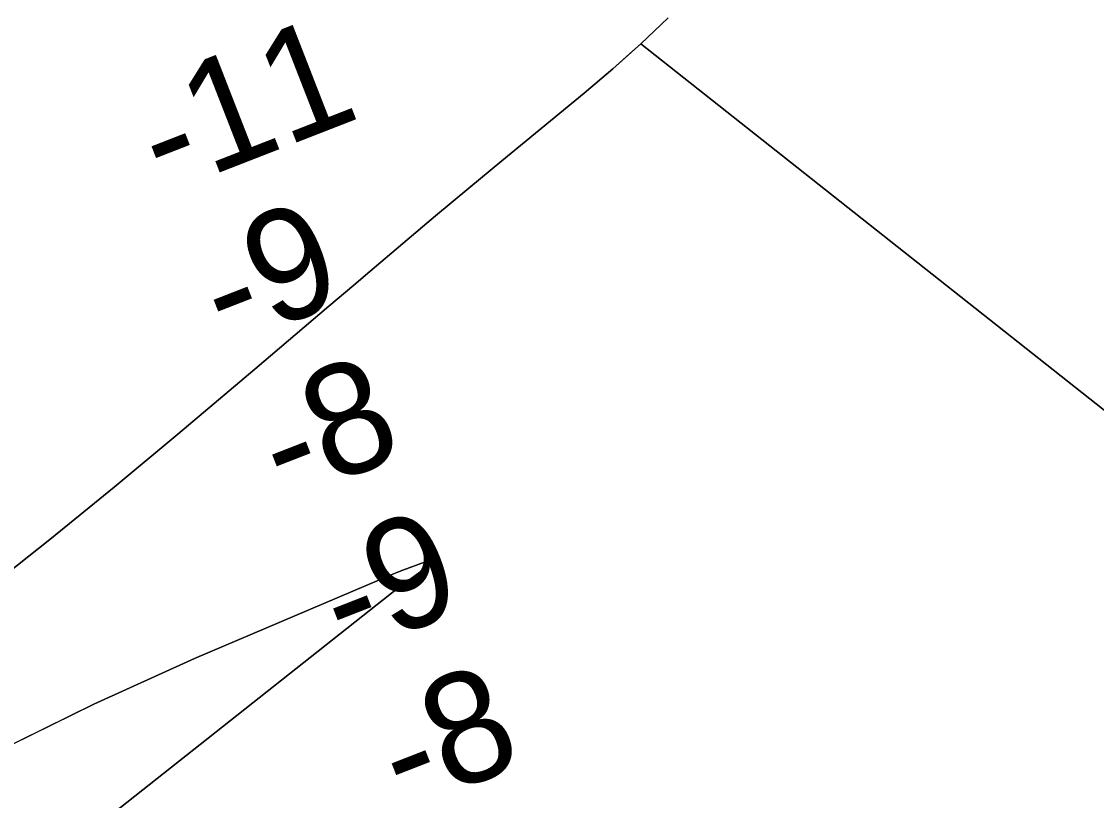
# Model space of a CAD drawing. Extents: x 3324104 to 3361979, y 612876 to 638273.
# Drawn here: x 3358127 to 3358776, y 620104 to 620574 of the extents above; entities that cross this region are included whole.
import ezdxf

# ---------------------------------------------------------------- set-up
doc = ezdxf.new("R2010")
doc.units = 0
for name, color, linetype in [('V-RIVR-RANG', 7, 'Continuous'), ('V-TOPO-DPTH', 7, 'Continuous'), ('V-TOPO-MINR', 7, 'Continuous')]:
    doc.layers.add(name, color=color, linetype=linetype)

msp = doc.modelspace()

# ---------------------------------------------------------------- linework, layer by layer
at = {"layer": 'V-TOPO-DPTH'}
for points in [[(3358104.64, 620230.25), (3358143.97, 620261.2), (3358182.79, 620292.79), (3358221.27, 620324.81), (3358267.79, 620364.15), (3358282.75, 620376.82), (3358297.7, 620389.5), (3358312.63, 620402.2), (3358327.56, 620414.9), (3358337.32, 620423.22), (3358357.17, 620440.05), (3358377.07, 620456.8), (3358397.05, 620473.45), (3358417.1, 620490.04), (3358466.82, 620530.98), (3358484.11, 620545.68), (3358501.07, 620560.73), (3358517.55, 620576.32)], [(3358517.55, 620576.32), (3358501.07, 620560.73)], [(3358892.63, 620251.12), (3358501.07, 620560.73), (3358494.29, 620554.71)], [(3358501.07, 620560.73), (3358892.63, 620251.12), (3358919.75, 620266.41), (3358940.05, 620274.49), (3358960.65, 620278.91)], [(3358494.29, 620554.71), (3358484.11, 620545.68), (3358466.82, 620530.98), (3358417.1, 620490.04), (3358397.05, 620473.45), (3358377.07, 620456.8), (3358357.17, 620440.05), (3358337.32, 620423.22), (3358327.56, 620414.9), (3358312.63, 620402.2), (3358297.7, 620389.5), (3358282.75, 620376.82), (3358267.79, 620364.15), (3358221.27, 620324.81), (3358182.79, 620292.79), (3358143.97, 620261.2), (3358104.64, 620230.25), (3358075.58, 620207.89), (3358120.48, 620137.25)], [(3358084.24, 620020.92), (3358128.9, 620054.55), (3358173.13, 620088.78), (3358350.42, 620228.85), (3358354.07, 620231.68), (3358357.75, 620234.47), (3358361.48, 620237.19), (3358365.25, 620239.87), (3358371.59, 620244.3), (3358372.04, 620244.79), (3358372.34, 620245.32), (3358372.41, 620245.93), (3358372.33, 620246.59), (3358371.57, 620247.44), (3358371.04, 620247.55), (3358370.43, 620247.49), (3358357.19, 620242.68), (3358353.73, 620241.34), (3358352.58, 620240.86), (3358231.45, 620189.32), (3358170.44, 620161.7), (3358110.36, 620132.29)], [(3358120.48, 620137.25), (3358170.44, 620161.7), (3358231.45, 620189.32), (3358352.58, 620240.86), (3358353.73, 620241.34), (3358357.19, 620242.68), (3358370.43, 620247.49), (3358371.04, 620247.55), (3358371.57, 620247.44), (3358372.33, 620246.59), (3358372.41, 620245.93), (3358372.34, 620245.32), (3358372.04, 620244.79), (3358371.59, 620244.3), (3358365.25, 620239.87), (3358361.48, 620237.19), (3358357.75, 620234.47), (3358354.07, 620231.68), (3358350.42, 620228.85), (3358173.13, 620088.78), (3358128.9, 620054.55), (3358084.24, 620020.92)]]:
    msp.add_lwpolyline(points, dxfattribs=at)
at = {"layer": 'V-TOPO-MINR'}
for points in [[(3358104.64, 620230.25), (3358143.97, 620261.2), (3358182.79, 620292.79), (3358221.27, 620324.81), (3358267.79, 620364.15), (3358282.75, 620376.82), (3358297.7, 620389.5), (3358312.63, 620402.2), (3358327.56, 620414.9), (3358337.32, 620423.22), (3358357.17, 620440.05), (3358377.07, 620456.8), (3358397.05, 620473.45), (3358417.1, 620490.04), (3358466.82, 620530.98), (3358484.11, 620545.68), (3358501.07, 620560.73), (3358517.55, 620576.32)], [(3358084.24, 620020.92), (3358128.9, 620054.55), (3358173.13, 620088.78), (3358350.42, 620228.85), (3358354.07, 620231.68), (3358357.75, 620234.47), (3358361.48, 620237.19), (3358365.25, 620239.87), (3358371.59, 620244.3), (3358372.04, 620244.79), (3358372.34, 620245.32), (3358372.41, 620245.93), (3358372.33, 620246.59), (3358371.57, 620247.44), (3358371.04, 620247.55), (3358370.43, 620247.49), (3358357.19, 620242.68), (3358353.73, 620241.34), (3358352.58, 620240.86), (3358231.45, 620189.32), (3358170.44, 620161.7), (3358110.36, 620132.29)]]:
    msp.add_lwpolyline(points, dxfattribs=at)

# ---------------------------------------------------------------- texts
at = {"layer": 'V-RIVR-RANG'}
for s, p in [('-11', (3358212.45, 620469.69)), ('-9', (3358250.02, 620377)), ('-8', (3358285.38, 620283.46)), ('-9', (3358322.21, 620190.49)), ('-8', (3358357.57, 620096.94))]:
    msp.add_text(s, height=67, rotation=21.30006, dxfattribs=at).set_placement(p)

doc.saveas('drawing.dxf')
